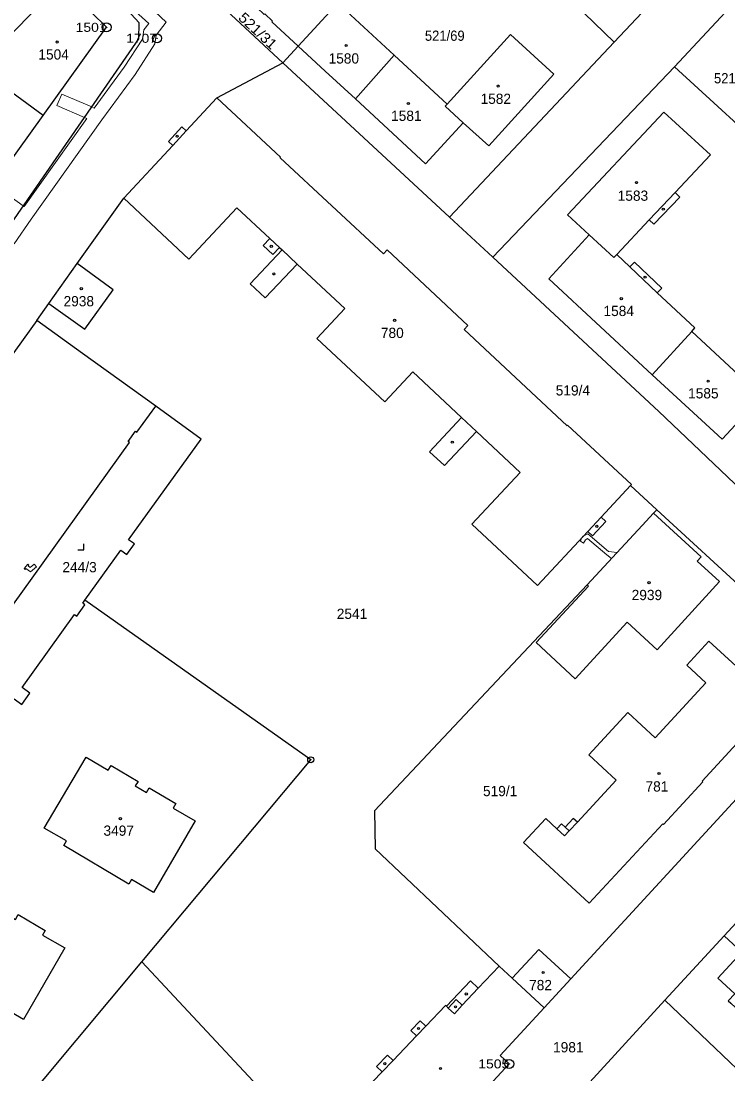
# Model space of a CAD drawing. Extents: x -679733 to -673243, y -1075091 to -1066557.
# Drawn here: x -675992.4 to -675875, y -1071918.1 to -1071743.4 of the extents above; entities that cross this region are included whole.
import ezdxf
from ezdxf.enums import TextEntityAlignment as Align

# ---------------------------------------------------------------- set-up
doc = ezdxf.new("R2010")
doc.units = 0
doc.header["$LTSCALE"] = 0.68
for name, color, linetype, lineweight in [('1', 7, 'Continuous', 25), ('13', 7, 'Continuous', 13), ('3', 7, 'Continuous', 25), ('4', 7, 'Continuous', 13), ('5', 7, 'Continuous', 25), ('8', 7, 'Continuous', 25)]:
    doc.layers.add(name, color=color, linetype=linetype, lineweight=lineweight)
doc.layers.add('2', color=7, linetype='Continuous')

msp = doc.modelspace()

# ---------------------------------------------------------------- linework, layer by layer
at = {"layer": '1'}
for p, q in [((-675866.48, -1071732.32), (-675883.86, -1071750.99)), ((-675930.42, -1071749.04), (-675939.76, -1071740.42)), ((-675921.25, -1071775.94), (-675893.86, -1071746.89)), ((-675948.91, -1071750.35), (-675946.35, -1071747.56)), ((-675936.84, -1071756.31), (-675930.42, -1071749.04)), ((-675921.6, -1071757.18), (-675930.42, -1071749.04)), ((-675891.16, -1071820.48), (-675886.79, -1071824.5)), ((-675901.1, -1071902.37), (-675855.72, -1071853.08)), ((-675910.81, -1071902.27), (-675913, -1071900.25)), ((-675885.45, -1071905.91), (-675905.43, -1071927.64))]:
    msp.add_line(p, q, dxfattribs=at)
for points in [[(-675958.91, -1071735.92), (-675954.49, -1071740.01), (-675954.39, -1071739.9), (-675953.1, -1071741.1), (-675953.18, -1071741.18), (-675951.97, -1071742.3), (-675951.89, -1071742.22), (-675950.61, -1071743.41), (-675950.71, -1071743.52), (-675946.35, -1071747.56), (-675939.76, -1071740.42), (-675934.01, -1071734.18), (-675931.62, -1071731.6), (-675929.17, -1071728.94), (-675926.75, -1071726.32), (-675924.34, -1071723.69), (-675921.95, -1071721.11), (-675919.57, -1071718.52)], [(-676038.62, -1071840.07), (-675999.82, -1071785.34), (-675972.8, -1071746.37), (-675972.76, -1071743.68), (-675988.26, -1071726.86)], [(-675898.85, -1071742.09), (-675893.86, -1071746.89), (-675880.99, -1071733.17)], [(-675988.71, -1071759.08), (-675978.18, -1071744.43), (-675985.66, -1071737.08), (-675994.21, -1071745.77)], [(-675975.32, -1071772.82), (-675967.17, -1071764.03), (-675967.87, -1071763.39), (-675965.64, -1071760.97), (-675964.93, -1071761.62), (-675959.87, -1071756.16), (-675948.91, -1071750.35), (-675961.4, -1071738.66)], [(-675918.94, -1071760.27), (-675914.71, -1071764.13), (-675903.88, -1071752.24), (-675911.09, -1071745.65), (-675921.6, -1071757.18)], [(-675946.35, -1071747.56), (-675941.87, -1071751.7), (-675936.84, -1071756.31)], [(-675868.22, -1071825.58), (-675886.48, -1071808.2), (-675914.03, -1071782.61), (-675921.25, -1071775.94), (-675948.91, -1071750.35)], [(-675866.19, -1071767.13), (-675883.86, -1071750.99), (-675914.03, -1071782.61)], [(-675891.16, -1071820.48), (-675891.02, -1071820.34), (-675901.61, -1071810.45), (-675901.71, -1071810.56), (-675918.81, -1071794.59), (-675918.18, -1071793.92), (-675931.58, -1071781.37), (-675932.2, -1071782.05), (-675949.36, -1071766.12), (-675949.26, -1071766.01), (-675959.87, -1071756.16)], [(-675936.84, -1071756.31), (-675931.43, -1071761.34), (-675925.23, -1071767.07), (-675918.94, -1071760.27)], [(-675918.94, -1071760.27), (-675921.93, -1071757.55), (-675921.6, -1071757.18)], [(-675893.45, -1071782.14), (-675888.1, -1071776.37), (-675887.31, -1071777.1), (-675883.01, -1071772.64), (-675883.76, -1071771.84), (-675877.9, -1071765.58), (-675885.65, -1071758.5), (-675901.64, -1071775.55), (-675898.01, -1071778.89)], [(-675989.76, -1071793.07), (-675987.76, -1071790.27), (-675983.04, -1071783.65), (-675975.32, -1071772.82)], [(-675975.32, -1071772.82), (-675964.5, -1071782.93), (-675956.51, -1071774.37), (-675951.06, -1071779.46), (-675952.15, -1071780.63), (-675950.53, -1071782.15), (-675949.44, -1071780.98), (-675949.03, -1071781.36), (-675954.33, -1071787.02), (-675951.82, -1071789.35), (-675946.49, -1071783.74), (-675938.61, -1071791.09), (-675943.25, -1071796.06), (-675931.96, -1071806.6), (-675927.32, -1071801.63), (-675919.22, -1071809.2), (-675924.53, -1071814.87), (-675922.06, -1071817.16), (-675916.74, -1071811.51), (-675909.48, -1071818.3), (-675917.51, -1071826.9), (-675906.62, -1071837.07), (-675898.28, -1071828.12), (-675897.5, -1071828.86), (-675895.25, -1071826.46), (-675896.04, -1071825.71), (-675891.16, -1071820.48)], [(-675898.01, -1071778.89), (-675904.75, -1071786.16), (-675887.58, -1071802.09), (-675881, -1071794.9)], [(-675898.01, -1071778.89), (-675893.92, -1071782.64), (-675893.45, -1071782.14)], [(-675881, -1071794.9), (-675880.5, -1071794.3), (-675886.72, -1071788.53), (-675885.97, -1071787.73), (-675890.53, -1071783.41), (-675891.27, -1071784.2), (-675893.45, -1071782.14)], [(-675987.76, -1071790.27), (-675981.78, -1071794.52), (-675977.04, -1071788.03), (-675983.04, -1071783.65)], [(-675989.76, -1071793.07), (-675995.86, -1071801.57)], [(-675969.99, -1071807.31), (-675982.17, -1071798.57), (-675989.76, -1071793.07)], [(-675887.58, -1071802.09), (-675875.94, -1071812.81), (-675869.37, -1071805.71), (-675881, -1071794.9)], [(-676009.82, -1071862.71), (-675974.33, -1071813.35), (-675974.57, -1071813.17), (-675973.35, -1071811.47), (-675973.11, -1071811.64), (-675969.99, -1071807.31)], [(-675981.75, -1071839.49), (-675975.78, -1071831.23), (-675974.81, -1071831.93), (-675973.54, -1071830.17), (-675974.51, -1071829.47), (-675962.45, -1071812.78), (-675969.99, -1071807.31)], [(-675898.39, -1071836.99), (-675898.17, -1071837.19), (-675906.82, -1071846.56), (-675900.34, -1071852.59), (-675891.72, -1071843.14), (-675886.75, -1071847.74), (-675876.4, -1071836.42), (-675880.09, -1071833.04), (-675879.42, -1071832.31), (-675887.37, -1071825.05)], [(-675887.37, -1071825.05), (-675889.26, -1071827.11), (-675898.39, -1071836.99)], [(-675855.72, -1071853.08), (-675886.79, -1071824.5), (-675887.37, -1071825.05)], [(-675898.39, -1071836.99), (-675933.68, -1071874.5), (-675933.54, -1071880.78), (-675913, -1071900.25)], [(-676009.82, -1071862.71), (-676002.3, -1071868.17), (-675993.51, -1071855.91), (-675992.23, -1071856.82), (-675990.89, -1071854.93), (-675992.16, -1071854.02), (-675983.47, -1071841.89), (-675983.1, -1071842.15), (-675981.75, -1071840.27), (-675982.12, -1071840.01), (-675981.75, -1071839.49)], [(-675972.3, -1071899.52), (-675944.27, -1071866), (-675981.75, -1071839.49)], [(-675865.78, -1071884.56), (-675875.64, -1071895.21), (-675872.69, -1071897.92)], [(-675875.64, -1071895.21), (-675885.45, -1071905.91), (-675862.74, -1071927.57)], [(-675901.1, -1071902.37), (-675906.4, -1071897.49), (-675910.81, -1071902.27)], [(-675872.69, -1071897.92), (-675876.67, -1071902.23), (-675873.86, -1071904.83), (-675874.98, -1071905.99), (-675874.53, -1071906.4), (-675870.81, -1071909.84), (-675871.89, -1071911.01), (-675866.74, -1071915.93), (-675864.06, -1071913.32), (-675861.68, -1071915.47), (-675857.99, -1071911.4), (-675861.5, -1071908.21), (-675863.91, -1071906.02)], [(-676053.8, -1071947.23), (-676026.62, -1071964.49), (-675972.3, -1071899.52)], [(-675933.77, -1071940.81), (-675972.3, -1071899.52)], [(-675913, -1071900.25), (-675916.44, -1071903.91), (-675917.75, -1071902.68), (-675921.75, -1071906.9), (-675921.89, -1071906.76), (-675925.17, -1071910.19), (-675926.1, -1071909.3), (-675927.65, -1071910.92), (-675926.71, -1071911.81), (-675930.6, -1071915.9), (-675931.54, -1071915), (-675933.33, -1071916.89), (-675932.4, -1071917.78), (-675935.42, -1071920.96), (-675933.92, -1071922.35), (-675941.24, -1071930.28), (-675933.47, -1071937.45), (-675926.15, -1071929.51), (-675924.64, -1071930.9)], [(-675910.81, -1071902.27), (-675905.52, -1071907.16), (-675901.1, -1071902.37)], [(-675924.64, -1071930.9), (-675911.32, -1071916.47), (-675912.83, -1071915.08), (-675905.52, -1071907.16)]]:
    msp.add_lwpolyline(points, dxfattribs=at)
for points in [[(-676007.17, -1071767.9), (-676017.7, -1071782.55), (-676009.77, -1071788.37), (-675999.24, -1071773.72), (-675988.71, -1071759.08), (-675996.64, -1071753.26)], [(-675879.3, -1071869.55), (-675867.15, -1071856.4), (-675878.15, -1071846.32), (-675881.81, -1071850.32), (-675878.64, -1071853.22), (-675887.1, -1071862.37), (-675891.64, -1071858.18), (-675898.1, -1071865.18), (-675893.57, -1071869.37), (-675900, -1071876.33), (-675900.67, -1071875.72), (-675902.04, -1071877.21), (-675902.65, -1071876.64), (-675903.4, -1071877.45), (-675905.25, -1071875.74), (-675908.95, -1071879.75), (-675898.03, -1071889.82), (-675885.83, -1071876.61), (-675885.72, -1071876.72), (-675879.19, -1071869.65)], [(-675974.04, -1071885.88), (-675974.48, -1071886.66), (-675985.28, -1071880.25), (-675984.82, -1071879.48), (-675988.52, -1071877.33), (-675981.52, -1071865.56), (-675977.87, -1071867.73), (-675977.42, -1071866.97), (-675972.94, -1071869.58), (-675973.39, -1071870.35), (-675971.55, -1071871.42), (-675971.1, -1071870.64), (-675966.64, -1071873.24), (-675967.09, -1071874.01), (-675963.43, -1071876.16), (-675970.37, -1071888)], [(-675994.68, -1071890.62), (-675995.14, -1071891.41), (-675993.3, -1071892.49), (-675992.84, -1071891.7), (-675988.36, -1071894.31), (-675988.81, -1071895.09), (-675985.11, -1071897.23), (-675991.96, -1071909.08), (-675995.66, -1071906.94), (-675996.11, -1071907.71), (-676006.93, -1071901.38), (-676006.49, -1071900.61), (-676010.15, -1071898.47), (-676003.25, -1071886.66), (-675999.63, -1071888.78), (-675999.17, -1071888)]]:
    msp.add_lwpolyline(points, close=True, dxfattribs=at)
at = {"layer": '13'}
for points in [[(-675993.52, -1071780.38), (-675990.67, -1071776.28), (-675978.93, -1071759.77), (-675973.43, -1071752.26), (-675970.13, -1071747.16), (-675969.91, -1071745.73), (-675968.24, -1071743.58), (-675971.99, -1071740.11), (-675973.35, -1071741.79), (-675971.16, -1071743.82), (-675971.95, -1071744.85)], [(-675971.95, -1071744.85), (-675972.19, -1071746.38), (-675975.21, -1071751.04), (-675980.2, -1071757.85), (-675980.63, -1071757.66), (-675985.56, -1071755.51), (-675986.39, -1071757.39), (-675981.83, -1071759.39)], [(-675981.83, -1071759.39), (-675981.43, -1071759.56), (-675991.83, -1071774.19), (-675992, -1071774.07), (-675996.41, -1071770.93)]]:
    msp.add_lwpolyline(points, dxfattribs=at)
for points in [[(-675899.47, -1071829.7), (-675898.97, -1071830.04), (-675898.62, -1071829.52), (-675898.29, -1071829.28), (-675895.09, -1071831.99), (-675894.32, -1071832.58), (-675893.4, -1071831.59), (-675894.81, -1071831.43), (-675898.27, -1071828.52), (-675899.02, -1071828.91), (-675899.32, -1071829.23)], [(-675991.54, -1071834.27), (-675990.8, -1071834.83), (-675989.81, -1071834), (-675990.19, -1071833.54), (-675990.82, -1071834.07), (-675991.16, -1071833.8), (-675991.07, -1071833.69), (-675991.25, -1071833.56), (-675991.83, -1071834.28), (-675991.65, -1071834.41)]]:
    msp.add_lwpolyline(points, close=True, dxfattribs=at)
at = {"layer": '3'}
msp.add_lwpolyline([(-675982.951, -1071831.16), (-675981.95, -1071831.16), (-675981.95, -1071830.16)], dxfattribs=at)
at = {"layer": '4'}
for p, q in [((-675967.17, -1071764.03), (-675964.93, -1071761.62)), ((-675888.1, -1071776.37), (-675883.76, -1071771.84)), ((-675951.06, -1071779.46), (-675949.44, -1071780.98)), ((-675949.03, -1071781.36), (-675946.49, -1071783.74)), ((-675891.27, -1071784.2), (-675886.72, -1071788.53)), ((-675919.22, -1071809.2), (-675916.74, -1071811.51)), ((-675898.28, -1071828.12), (-675896.04, -1071825.71)), ((-675901.37, -1071877.82), (-675900, -1071876.33)), ((-675903.4, -1071877.45), (-675902.12, -1071878.63)), ((-675902.12, -1071878.63), (-675901.37, -1071877.82)), ((-675901.37, -1071877.82), (-675902.04, -1071877.21)), ((-675919.1, -1071906.74), (-675916.44, -1071903.91)), ((-675920.11, -1071905.8), (-675921.43, -1071907.2)), ((-675919.1, -1071906.74), (-675920.11, -1071905.8)), ((-675921.43, -1071907.2), (-675921.75, -1071906.9)), ((-675920.42, -1071908.14), (-675921.43, -1071907.2)), ((-675919.1, -1071906.74), (-675920.42, -1071908.14)), ((-675925.17, -1071910.19), (-675926.71, -1071911.81)), ((-675930.6, -1071915.9), (-675932.4, -1071917.78))]:
    msp.add_line(p, q, dxfattribs=at)
at = {"layer": '5'}
for centre in [(-675986.3568, -1071746.8792), (-675938.3668, -1071747.4492), (-675913.1468, -1071754.1892), (-675928.0568, -1071757.0692), (-675966.4368, -1071762.5192), (-675890.1668, -1071770.2092), (-675885.7268, -1071774.6292), (-675950.8068, -1071780.7792), (-675950.3768, -1071785.3692), (-675888.7568, -1071785.9092), (-675982.3568, -1071787.8092), (-675892.6968, -1071789.4692), (-675930.3368, -1071793.0692), (-675878.2868, -1071803.1692), (-675920.7568, -1071813.2992), (-675896.7568, -1071827.2592), (-675888.0968, -1071836.6092), (-675886.4368, -1071868.2892), (-675975.8668, -1071875.7792), (-675905.6668, -1071901.2992), (-675918.4368, -1071904.8692), (-675920.2168, -1071906.9992), (-675926.3668, -1071910.5892), (-675931.9468, -1071916.4392), (-675922.7068, -1071917.2492)]:
    msp.add_circle(centre, 0.175, dxfattribs=at)
at = {"layer": '8'}
for centre, radius in [((-675978.16, -1071744.4398), 0.75), ((-675978.16, -1071744.4398), 0.03), ((-675969.78, -1071746.2598), 0.75), ((-675969.78, -1071746.2598), 0.03), ((-675944.27, -1071865.9999), 0.5), ((-675944.27, -1071865.9999), 0.0303), ((-675911.31, -1071916.4698), 0.75), ((-675911.31, -1071916.4698), 0.03)]:
    msp.add_circle(centre, radius, dxfattribs=at)

# ---------------------------------------------------------------- texts
at = {"layer": '2', "width": 1.1}
msp.add_text('521/31', height=1.7, rotation=317, dxfattribs=at).set_placement((-675953.6232, -1071745.6416), align=Align.CENTER)
at = {"layer": '2', "width": 0.95}
for s, p in [('521/69', (-675922.009, -1071746.68)), ('521/38', (-675874.009, -1071753.739))]:
    msp.add_text(s, height=1.7, dxfattribs=at).set_placement(p, align=Align.CENTER)
at = {"layer": '2'}
for s, p in [('1504', (-675986.95, -1071749.79)), ('1580', (-675938.77, -1071750.45)), ('1582', (-675913.54, -1071757.15)), ('1581', (-675928.39, -1071759.97)), ('1583', (-675890.77, -1071773.229)), ('2938', (-675982.77, -1071790.739)), ('1584', (-675893.13, -1071792.36)), ('780', (-675930.719, -1071795.999)), ('519/4', (-675900.74, -1071805.54)), ('1585', (-675879.08, -1071806.029)), ('244/3', (-675982.64, -1071834.88)), ('2939', (-675888.45, -1071839.499)), ('2541', (-675937.41, -1071842.62)), ('519/1', (-675912.82, -1071872.04)), ('781', (-675886.779, -1071871.269)), ('3497', (-675976.14, -1071878.61)), ('782', (-675906.109, -1071904.239)), ('1981', (-675901.5, -1071914.56))]:
    msp.add_text(s, height=1.7, dxfattribs=at).set_placement(p, align=Align.CENTER)
at = {"layer": '8', "width": 1.15}
for s, p in [('1501', (-675978.159, -1071745.19)), ('1707', (-675969.779, -1071747.01)), ('1505', (-675911.309, -1071917.22))]:
    msp.add_text(s, height=1.5, dxfattribs=at).set_placement(p, align=Align.RIGHT)

doc.saveas('drawing.dxf')
